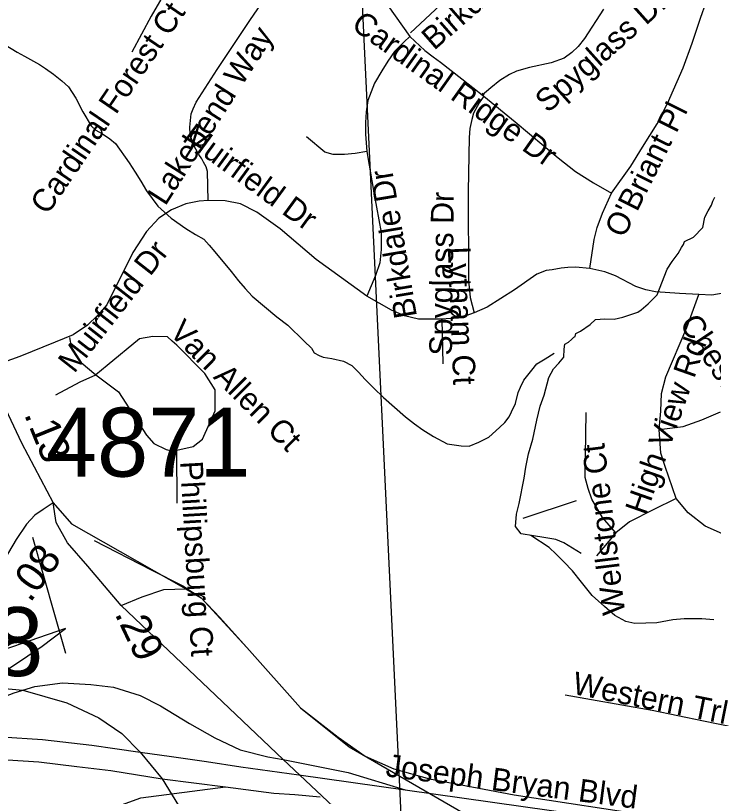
# Model space of a CAD drawing. Extents: x 1662474 to 1856135, y 779280 to 917889.
# Drawn here: x 1724377 to 1727297, y 864642 to 867907 of the extents above; entities that cross this region are included whole.
import ezdxf

# ---------------------------------------------------------------- set-up
doc = ezdxf.new("R2010")
doc.units = 0
for name, color, linetype in [('Cogo Default Point CELL', 7, 'Continuous'), ('Exist Hydrographic Creek Single Shore', 7, 'Continuous'), ('Exist Hydrographic Misc Water Feature', 7, 'Continuous'), ('Exist Road Non-System Type 51', 7, 'Continuous'), ('Exist Road Non-System Type 51 Label', 7, 'Continuous'), ('Exist Road Primary Interstate Ramp 1 Lane Attributed', 7, 'Continuous'), ('Exist Road Secondary Mileage Tenths English Label', 7, 'Continuous'), ('Exist Road Secondary Type 51 Attributed', 7, 'Continuous'), ('Exist Road Secondary Type 51 Divided Attributed', 7, 'Continuous'), ('Exist Road Secondary Type 51 Label', 7, 'Continuous'), ('Exist Vertical Profile Horizontal Axis Label Major', 7, 'Continuous')]:
    doc.layers.add(name, color=color, linetype=linetype)

msp = doc.modelspace()

# ---------------------------------------------------------------- linework, layer by layer
at = {"layer": 'Exist Hydrographic Creek Single Shore'}
msp.add_lwpolyline([(1726744.1, 865658), (1726671.4, 865701.9), (1726637.2, 865716.6), (1726587.6, 865724.4), (1726544.6, 865731.2), (1726492.4, 865740.7), (1726469.2, 865770.9), (1726472.5, 865821.8), (1726484.8, 865866.7), (1726505.2, 865973.5), (1726512.6, 866018.9), (1726522.9, 866075.3), (1726541.8, 866136), (1726558.2, 866215.5), (1726572.8, 866274), (1726589, 866320.5), (1726609.1, 866394), (1726628.4, 866430.2), (1726650.9, 866454.6), (1726670.6, 866478.8), (1726673.2, 866513.1), (1726675.6, 866533.3), (1726690.8, 866541.2), (1726702.6, 866552.8), (1726712.9, 866562.5), (1726718.4, 866565.9), (1726720.8, 866577.7), (1726740.6, 866587.1), (1726781.4, 866615.8), (1726803.1, 866636.8), (1726842.8, 866639.6), (1726882.1, 866638.1), (1726918.1, 866647), (1726980.6, 866666.7), (1726995.2, 866677.2), (1727023.6, 866702.6), (1727061.1, 866740.2), (1727103.1, 866847.2), (1727124.9, 866879), (1727149.6, 866912.3), (1727163.5, 866937.2), (1727171.4, 866949.6), (1727175.4, 866963), (1727214.1, 866981.4), (1727252.2, 867021.2), (1727261.1, 867064.3), (1727274.5, 867091.3), (1727288.4, 867115.2), (1727294.5, 867130.9), (1727303.1, 867148)], dxfattribs=at)
at = {"layer": 'Exist Hydrographic Misc Water Feature'}
for points in [[(1724148, 867922.3), (1724177.8, 867900), (1724199.5, 867879.8), (1724221.2, 867859.5), (1724257.1, 867831.2), (1724292.8, 867808.8), (1724384.3, 867754), (1724414.2, 867737.7), (1724452.1, 867717.4), (1724478, 867703.1), (1724501.8, 867686.8)], [(1724501.8, 867686.8), (1724535.6, 867662.5), (1724571.3, 867634.2), (1724599.2, 867609.9), (1724628.7, 867561.5), (1724658, 867505.3), (1724693.7, 867446.9), (1724713.4, 867428.8), (1724741.3, 867412.6), (1724771, 867392.2), (1724795, 867372), (1724852.2, 867291.4), (1724877.8, 867253.1), (1724901.4, 867214.9), (1724925.2, 867174.7), (1724972.6, 867110.2), (1725028.1, 867059.7), (1725089.6, 867017), (1725129.4, 866992.7), (1725165.3, 866972.3), (1725187, 866948.1), (1725210.6, 866919.9), (1725279.9, 866837.2), (1725309.7, 866798.8), (1725337.3, 866766.6), (1725367.1, 866734.3), (1725470.2, 866647.3), (1725515.9, 866612.9), (1725585.3, 866546.2), (1725615.2, 866516), (1725626.9, 866497.8), (1725646.8, 866485.6), (1725664.8, 866479.5), (1725700.7, 866473.1), (1725748.7, 866462.6), (1725784.6, 866444.3), (1725812.2, 866416), (1725839.9, 866385.8), (1725875.6, 866349.5), (1725917.2, 866311), (1726008.5, 866230.1), (1726046.2, 866199.7), (1726081.9, 866175.4), (1726125.8, 866147), (1726183.4, 866116.4), (1726241.4, 866107.8), (1726275.5, 866107.5), (1726315.7, 866123.2), (1726357.9, 866144.8), (1726402.2, 866184.4), (1726424.5, 866206.1), (1726442.8, 866230), (1726452.8, 866249.9), (1726469.2, 866285.8), (1726479.7, 866331.6), (1726489.9, 866353.6), (1726504.1, 866383.5), (1726536.7, 866425.1), (1726558.8, 866451), (1726593.1, 866472.7), (1726631.2, 866496.3)], [(1727299.3, 865381), (1727249, 865385.3), (1727175.2, 865385.2), (1727127, 865381.2), (1727060.8, 865367.8), (1726968.9, 865365.6), (1726931, 865373.7), (1726885.1, 865398.4), (1726841.2, 865436.3), (1726789.1, 865482.5), (1726745.4, 865538.4), (1726707.7, 865585.1), (1726671.6, 865622.8), (1726639.6, 865655.4), (1726609.9, 865683), (1726532.8, 865732.8)]]:
    msp.add_lwpolyline(points, dxfattribs=at)
at = {"layer": 'Exist Road Non-System Type 51'}
for p, q in [((1726175.1, 867971.1), (1726029.4, 867835.2)), ((1726160.7, 866637.8), (1726164.5, 866451.3)), ((1725053, 865868.2), (1725051.4, 866089.5)), ((1726889.2, 865743.8), (1726807.2, 865648.6))]:
    msp.add_line(p, q, dxfattribs=at)
for points in [[(1726870.8, 867164.9), (1726951.5, 867278.5), (1727000.8, 867356.7), (1727061.6, 867455.3), (1727105.5, 867540.1), (1727169.9, 867689.3), (1727208, 867791.7), (1727243.1, 867897), (1727289.9, 868031.6), (1727322.1, 868096), (1727380.7, 868160.3), (1727439.2, 868221.8), (1727480.2, 868271.5), (1727509.5, 868324.2), (1727574.1, 868456.1)], [(1725728, 868324.9), (1725823.1, 868142.5), (1725895.5, 868008.5), (1725935.3, 867949.7), (1726026.8, 867819.7)], [(1725222.9, 868247.9), (1725166.3, 868201.5), (1725119.4, 868169.6), (1725090.5, 868142.4), (1725058.6, 868101.9), (1725015, 868026.9), (1724944.7, 867905.6), (1724863.8, 867754.4)], [(1725183.7, 867134), (1725180.4, 867255.1), (1725174.4, 867275.4), (1725163.2, 867294.7), (1725156.7, 867308), (1725144.1, 867326.5), (1725125.5, 867359.1), (1725115.9, 867381.3), (1725110.7, 867395.3), (1725107.8, 867411.6), (1725107, 867441.2), (1725112.2, 867496.7), (1725120.4, 867517.4), (1725132.2, 867545.6), (1725221.2, 867682.2), (1725360.1, 867891.8), (1725477, 868063.1)], [(1726836.5, 867934.6), (1726758.2, 867811.8), (1726731.2, 867778.2), (1726705.2, 867753.5), (1726672.9, 867729.4), (1726617.9, 867710.4), (1726528.1, 867690.5), (1726472.9, 867675), (1726443.9, 867660.6), (1726403.1, 867635.7), (1726366.4, 867605.5), (1726329.1, 867574.2)], [(1726026.8, 867819.7), (1726003.7, 867798.3), (1725962.4, 867757), (1725934.3, 867717.4), (1725909.5, 867676.2), (1725879.3, 867625.2), (1725851.2, 867552.6), (1725843.5, 867504.5), (1725841.8, 867460), (1725841.8, 867412.1), (1725846.3, 867339.1)], [(1726026.8, 867819.7), (1726089.5, 867762), (1726124.2, 867735.6), (1726155.6, 867712.5), (1726244.7, 867643.1), (1726337, 867570.8)], [(1726337, 867570.8), (1726317.4, 867542.5), (1726293.9, 867499), (1726286.3, 867472.3), (1726277.8, 867435.2), (1726274.6, 867397.1), (1726270.3, 867173.7), (1726272.5, 866799.8), (1726278.9, 866728.9), (1726296.1, 866664.4)], [(1726337, 867570.8), (1726466.9, 867463.7), (1726647.5, 867313.3), (1726720.6, 867255.3), (1726795.8, 867208), (1726870.8, 867164.9)], [(1725846.3, 867339.1), (1725798.7, 867331.2), (1725753.7, 867325.9), (1725706.1, 867325.9), (1725671.7, 867336.4), (1725595, 867399.9)], [(1725846.3, 867339.1), (1725878, 867159.3), (1725907.1, 867000.7), (1725907.1, 866929.3), (1725901.9, 866873.8), (1725883.3, 866820.9), (1725846.9, 866734.8)], [(1726780.4, 866849.4), (1726797.5, 866970.6), (1726811.1, 867020.7), (1726832.7, 867080.8), (1726870.8, 867164.9)], [(1728847.6, 867193.2), (1728752.2, 867154), (1728691.7, 867142.7), (1728623.7, 867142.7), (1728544.4, 867146.4), (1728495.3, 867154), (1728404.6, 867154), (1728359.3, 867146.4), (1728291.3, 867138.9), (1728212, 867108.7), (1727936.2, 866995.4), (1727816.3, 866939.5), (1727687.4, 866882.3), (1727558.6, 866822.2), (1727469.9, 866785), (1727406.9, 866765), (1727346.8, 866747.8), (1727291.1, 866738.5), (1727236.2, 866741.1)], [(1725183.7, 867134), (1725145.6, 867130.9), (1725089.4, 867120.4), (1725029.7, 867095.8), (1724977, 867060.7), (1724924.4, 867004.6), (1724868.2, 866916.8), (1724758.5, 866698.4), (1724721.6, 866654.5), (1724677.7, 866612.4), (1724618, 866572), (1724542.5, 866542.2), (1724395.1, 866482.5), (1724253.7, 866431)], [(1725846.9, 866734.8), (1725635.1, 866887), (1725483.7, 867016), (1725387, 867085.6), (1725318.1, 867119.9), (1725254.3, 867133.4), (1725183.7, 867134)], [(1726780.4, 866849.4), (1726719.3, 866854.9), (1726687.5, 866853.5), (1726659.4, 866851.1), (1726622.8, 866844.2), (1726597.5, 866841.3), (1726558.5, 866825.6), (1726465.3, 866760.1), (1726349.9, 866688.1), (1726296.1, 866664.4)], [(1727236.2, 866741.1), (1727155.3, 866745), (1727055.4, 866752.6), (1727013.9, 866760.1), (1726972.4, 866775.2), (1726887.6, 866818.5), (1726842.4, 866835.5), (1726780.4, 866849.4)], [(1727069.5, 866176.6), (1727076.7, 866252.7), (1727079.8, 866327.7), (1727098.1, 866396.4), (1727185.5, 866603.7), (1727236.2, 866741.1)], [(1726160.7, 866637.8), (1726063.2, 866638.5), (1726005, 866651.7), (1725949.5, 866675.5), (1725846.9, 866734.8)], [(1726296.1, 866664.4), (1726261.4, 866652.3), (1726214.8, 866642.3), (1726160.7, 866637.8)], [(1724603.1, 866561.9), (1724609.5, 866522), (1724651.5, 866456.7), (1724713.6, 866405.5)], [(1725051.4, 866089.5), (1725121, 866105.2), (1725158.9, 866136.2), (1725212.9, 866254.1), (1725212.4, 866342), (1725168.8, 866411.2), (1725051.4, 866529.9), (1725032.6, 866545.4), (1725012.4, 866563.8), (1724952.2, 866564.9), (1724896.4, 866555.4), (1724760.4, 866444.4), (1724713.6, 866405.5)], [(1724545.6, 866321), (1724647, 866375.4), (1724713.6, 866405.5)], [(1724713.6, 866405.5), (1724808.6, 866334.7), (1724924.6, 866153.2), (1724955.9, 866118.1), (1725007.4, 866092.4), (1725028.4, 866087.4), (1725051.4, 866089.5)], [(1727069.5, 866176.6), (1727170.2, 866189.1), (1727249.2, 866216.6), (1727327.1, 866249.8)], [(1726889.2, 865743.8), (1726833.1, 865807.9), (1726788.4, 865885.8), (1726773.5, 865929.3), (1726761, 865976.2), (1726764.4, 866247.5)], [(1727141, 865888.1), (1727095, 866021.9), (1727076.7, 866076.9), (1727069.5, 866176.6)], [(1727141, 865888.1), (1727044.9, 865841.1), (1726946.4, 865790.7), (1726889.2, 865743.8)], [(1727802.2, 865714.6), (1727486.7, 865701.7), (1727347.1, 865734.6), (1727262.4, 865772.4), (1727191.4, 865828.5), (1727141, 865888.1)], [(1727255.5, 864957.1), (1727040.2, 865001.8), (1726786.4, 865046.6), (1726676.6, 865065.8)], [(1729797.4, 864644.7), (1729716.6, 864650.9), (1729587.6, 864660.8), (1729267, 864698.2), (1728919, 864747.6), (1728625.1, 864772.8), (1728433.2, 864810.7), (1728223.4, 864845), (1727999.5, 864863.4), (1727807.4, 864875.5), (1727645.4, 864889.2), (1727385.7, 864930.1), (1727255.5, 864957.1)]]:
    msp.add_lwpolyline(points, dxfattribs=at)
at = {"layer": 'Exist Road Primary Interstate Ramp 1 Lane Attributed'}
msp.add_line((1724898.1, 864827.4), (1724991.1, 864716.2), dxfattribs=at)
for points in [[(1724819.6, 865440.3), (1724818.9, 865441), (1724680.2, 865605), (1724595, 865702.8), (1724547.7, 865787.9), (1724534, 865870.1)], [(1724705.4, 865712.2), (1724945, 865589.2), (1725077.5, 865523), (1725153.1, 865472.6), (1725232, 865390.6), (1725345.5, 865264.5), (1725569.3, 865012.2), (1725727, 864889.3), (1725840.5, 864810.4), (1725960.3, 864756.8), (1726108.5, 864715.8), (1726463.2, 864648.1), (1727067.6, 864556.7)], [(1724819.6, 865440.3), (1724906.6, 865476.7), (1724998.1, 865507.2), (1725089.6, 865510)], [(1725497.5, 864796.7), (1724819.6, 865440.3)], [(1724586.5, 865344.2), (1724137.6, 865190.1), (1723867.9, 865086), (1723524, 864971.4), (1723279.3, 864886.6), (1723057.7, 864792.2)], [(1724062.2, 864895.6), (1724168.4, 865037.9), (1724262.8, 865120.7), (1724368.8, 865190.1), (1724488.3, 865271), (1724586.5, 865344.2)], [(1724062.2, 864895.6), (1724215.6, 865002.2), (1724304.3, 865050.4), (1724371.7, 865075.4), (1724458.4, 865102.4), (1724574, 865117.8), (1724691.5, 865110.1), (1724786.9, 865099.5), (1724898.6, 865064.8), (1724983.4, 865020.5), (1725104.8, 864947.3), (1725210.8, 864887.6), (1725316.7, 864837.5), (1725433.3, 864807.6), (1725497.5, 864796.7)], [(1723057.7, 864792.2), (1723502.8, 864902), (1723914.1, 865020.5), (1724118.3, 865064.8), (1724180, 865080.3), (1724301.4, 865095.7), (1724407.3, 865086), (1724592.3, 865034), (1724725.2, 864970.4), (1724821.6, 864904.9), (1724898.1, 864827.4)], [(1725497.5, 864796.7), (1725768.5, 864742.1), (1726007.5, 864669.7)], [(1726531, 864243.2), (1726299.6, 864301.4), (1726011.3, 864395.6), (1725775.3, 864535), (1725497.5, 864796.7)], [(1724991.1, 864716.2), (1725074.9, 864578.4), (1725117.3, 864462.8), (1725134.6, 864399.2), (1725159.7, 864262.4), (1725165.5, 864183.4), (1725145, 864021.4), (1725081.2, 863868.9), (1724876.1, 863516.9)], [(1724732, 864229.6), (1724716.6, 864314.4), (1724716.6, 864403), (1724747.4, 864510.9), (1724774.4, 864568.7), (1724799.4, 864593.8), (1724820.6, 864607.3), (1724901.5, 864636.2), (1725255.2, 864681.6)]]:
    msp.add_lwpolyline(points, dxfattribs=at)
at = {"layer": 'Exist Road Secondary Type 51 Attributed'}
for points in [[(1724253.7, 866431), (1724401.9, 866120.3), (1724534, 865870.1)], [(1724534, 865870.1), (1724492.5, 865842.5), (1724457.5, 865817.8), (1724422.5, 865780.8), (1724379.3, 865717), (1724295.6, 865576.6)], [(1724534, 865870.1), (1724610.8, 865781.6), (1725089.6, 865510), (1725153.1, 865472.6), (1725345.5, 865264.5), (1725569.3, 865012.2), (1725773.5, 864848.9), (1726250.5, 864573), (1726288, 864547.1), (1726466.6, 864279.2), (1726480.5, 864266), (1726531, 864243.2), (1727019.3, 864202.7), (1727325.5, 864168.6), (1727420.6, 864132.1), (1727620.6, 864072.3), (1728092.5, 863901.6), (1728335.9, 863794.2), (1728559.2, 863587.2), (1729063.1, 862793.5), (1729359.2, 862510.1), (1729655.2, 862207.7), (1730130.6, 861946.9)]]:
    msp.add_lwpolyline(points, dxfattribs=at)
at = {"layer": 'Exist Road Secondary Type 51 Divided Attributed'}
for points in [[(1724062.2, 864895.6), (1724186.3, 864895.2), (1724318.8, 864891.2), (1724489.8, 864880.2), (1724695.9, 864856.2), (1724792.5, 864842.4), (1724898.1, 864827.4)], [(1724898.1, 864827.4), (1725030.2, 864809.6), (1725176, 864788.4), (1725319.1, 864765.9), (1725562.2, 864732.4), (1726007.5, 864669.7)], [(1723985.3, 864797.4), (1724109.1, 864800.6), (1724276.6, 864798.6), (1724474, 864787.2), (1724632.9, 864767.9), (1724775.6, 864750.5), (1724991.1, 864716.2)], [(1724991.1, 864716.2), (1725255.2, 864681.6), (1725457.4, 864655.9), (1725545.7, 864649.6), (1725651.7, 864639.8)], [(1726007.5, 864669.7), (1726738.3, 864566.9)]]:
    msp.add_lwpolyline(points, dxfattribs=at)
at = {"layer": 'Exist Road Secondary Type 51 Label'}
for points in [[(1726501.3, 865805.8), (1726724.4, 865880)], [(1726501.3, 865805.8), (1726724.4, 865880)], [(1724588.1, 865240.2), (1724449.9, 865724.8)], [(1724588.1, 865240.2), (1724449.9, 865724.8)]]:
    msp.add_lwpolyline(points, dxfattribs=at)
at = {"layer": 'Exist Vertical Profile Horizontal Axis Label Major'}
msp.add_line((1725991.5, 864554.4), (1725765.9, 869256.6), dxfattribs=at)

# ---------------------------------------------------------------- texts
at = {"layer": 'Cogo Default Point CELL'}
for s, p in [('4871', (1724503.9, 865979.6)), ('2258', (1723636.4, 865145.4))]:
    msp.add_text(s, height=288, dxfattribs=at).set_placement(p)
at = {"layer": 'Exist Road Non-System Type 51 Label'}
for s, rotation, p in [('Birkdale Ct', 41.1162, (1726128.2, 867759.5)), ('Spyglass Dr', 41.8257, (1726603.9, 867496.9)), ('Cardinal Forest Ct', 55.717, (1724510.6, 867070.2)), ('Cardinal Ridge Dr', 324.5508, (1725777, 867856.5)), ('Lakebend Way', 57.4478, (1725003.6, 867108.1)), ("O'Briant Pl", 63.4451, (1726922.4, 866973.4)), ('Muirfield Dr', 323.8128, (1725070.3, 867386.7)), ('Birkdale Dr', 99.5937, (1726057, 866650)), ('Spyglass Dr', 89.3266, (1726202.9, 866485.2)), ('Muirfield Dr', 51.9407, (1724622.6, 866408.2)), ('Lytham Ct', 272.2893, (1726185.6, 866940)), ('Van Allen Ct', 314.9832, (1725016.1, 866578.2)), ('Cheswick Ct', 303.6745, (1727152, 866619.1)), ('High View Rd', 70.626, (1727014.8, 865814.1)), ('Wellstone Ct', 97.0339, (1726928.5, 865407.2)), ('Phillipsburg Ct', 273.2999, (1725065.4, 866042.6)), ('Western Trl', 348.7764, (1726702.8, 865071.6))]:
    msp.add_text(s, height=95, rotation=rotation, dxfattribs=at).set_placement(p)
at = {"layer": 'Exist Road Secondary Mileage Tenths English Label'}
for s, rotation, p in [('.', 292.0036, (1724411.8, 866240.5)), ('1', 292.0036, (1724431.9, 866190.6)), ('3', 292.0036, (1724463.5, 866112.6)), ('.08', 54.2369, (1724438.6, 865448.9)), ('.29', 295.517, (1724790.2, 865406.3))]:
    msp.add_text(s, height=125, rotation=rotation, dxfattribs=at).set_placement(p)
at = {"layer": 'Exist Road Secondary Type 51 Label'}
msp.add_text('Joseph Bryan Blvd', height=95, rotation=352.633, dxfattribs=at).set_placement((1725922.8, 864726.3))

doc.saveas('drawing.dxf')
